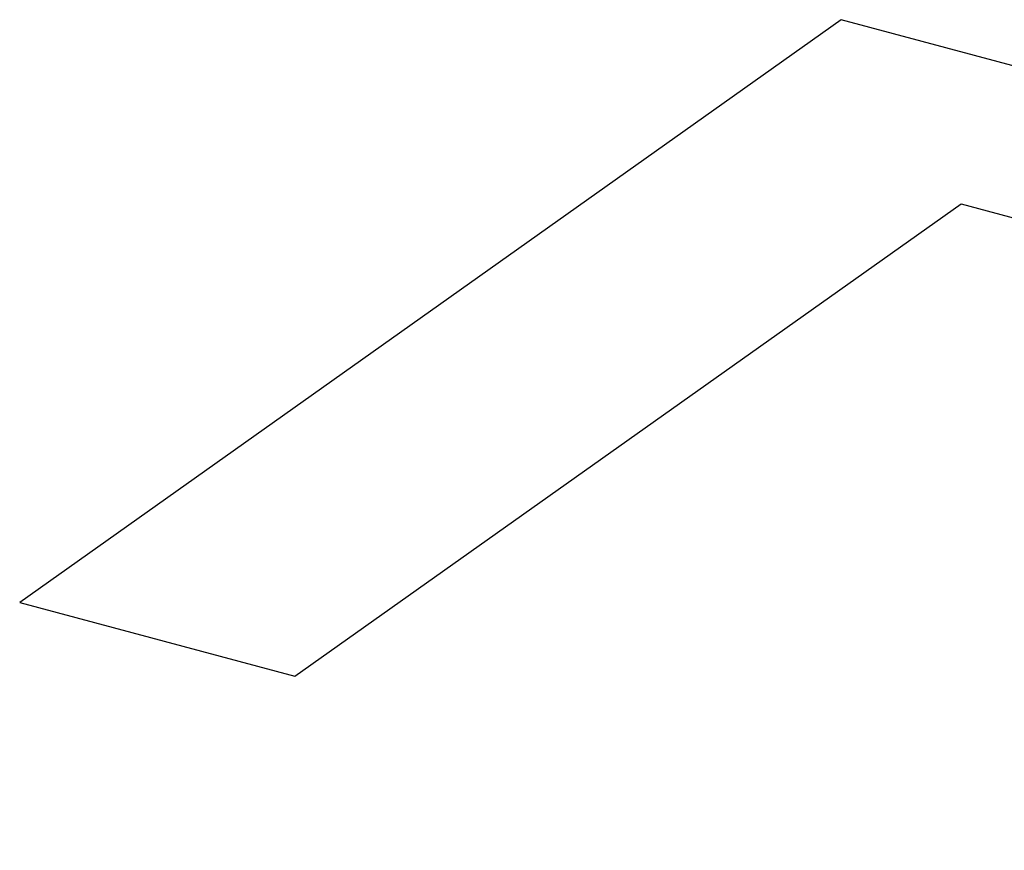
# Model space of a CAD drawing. Header units: millimetres. Extents: x 6 to 414, y 7 to 290.
# Tile 282 of 341: x 202.07 to 202.462, y 140.12 to 140.45. Entities that reach past the tile are written whole.
import ezdxf

# ---------------------------------------------------------------- set-up
doc = ezdxf.new("R2010")
doc.units = ezdxf.units.MM
doc.header["$LTSCALE"] = 23.1
doc.layers.add('_47233', color=7, linetype='CONTINUOUS')

msp = doc.modelspace()

# ---------------------------------------------------------------- linework, layer by layer
at = {"layer": '_47233', "color": 7, "linetype": 'Continuous'}
for p, q in [((202.39672, 140.44966), (202.07019, 140.21807)), ((203.46364, 140.16337), (202.39672, 140.44966)), ((202.17961, 140.18871), (202.44437, 140.37648)), ((202.44437, 140.37648), (203.40187, 140.11955)), ((202.07019, 140.21807), (202.17961, 140.18871))]:
    msp.add_line(p, q, dxfattribs=at)

doc.saveas('drawing.dxf')
